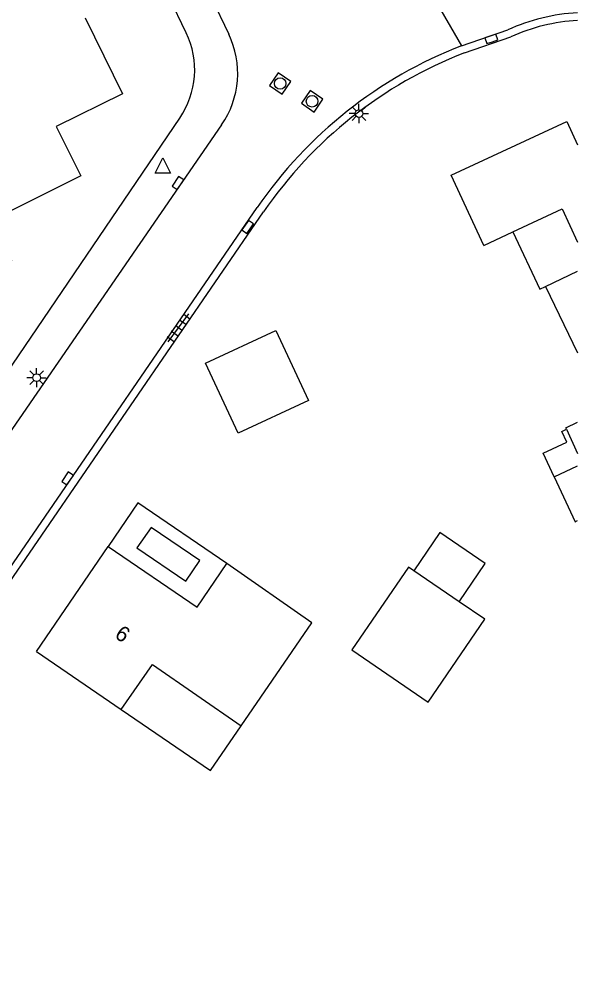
# Model space of a CAD drawing. Extents: x 126000 to 131009, y 393000 to 395500.
# Drawn here: x 130963.8 to 131000, y 395343.6 to 395406.3 of the extents above; entities that cross this region are included whole.
import ezdxf

# ---------------------------------------------------------------- set-up
doc = ezdxf.new("R2010")
doc.units = 0
for name, color, linetype in [('gg-anno-huisnummerreeks BGT', 7, 'Continuous'), ('gg-bbg-gedigitaliseerde bebouwing', 7, 'Continuous'), ('gg-bbg-gedigitaliseerde bijgebouw', 7, 'Continuous'), ('gg-bbg-hoofdgebouw', 7, 'Continuous'), ('gg-bbg-luifel en loopbrug', 7, 'Continuous'), ('gg-bbg-tussenscheiding', 7, 'Continuous'), ('gg-knt-verharding', 7, 'Continuous'), ('gt-grn-weggrens', 7, 'Continuous'), ('gt-symb-kolk', 7, 'Continuous'), ('gt-symb-lichtmast', 7, 'Continuous'), ('gt-symb-rioolschacht', 7, 'Continuous'), ('gt-symb-tegel verharding', 7, 'Continuous'), ('gt-symb-waterafsluiter', 7, 'Continuous')]:
    doc.layers.add(name, color=color, linetype=linetype)

# ---------------------------------------------------------------- blocks, each defined once
blk = doc.blocks.new('gt0-KOLK')
at = {"layer": 'gt-symb-kolk'}
blk.add_lwpolyline([(0, 0), (0.375, 0), (0.375, 0.4), (-0.375, 0.4), (-0.375, 0), (0, 0)], dxfattribs=at)
blk = doc.blocks.new('gt0-RS')
at = {"layer": 'gt-symb-rioolschacht'}
blk.add_lwpolyline([(-0.5, -0.5), (0.5, -0.5), (0.5, 0.5), (-0.5, 0.5)], close=True, dxfattribs=at)
blk.add_circle((0, 0), 0.375, dxfattribs=at)
blk = doc.blocks.new('gt0-LMAST')
at = {"layer": 'gt-symb-lichtmast'}
for p, q in [((-0.182, 0.173), (-0.447, 0.438)), ((-0.005, 0.246), (-0.005, 0.621)), ((0.172, 0.173), (0.437, 0.438)), ((-0.255, -0.004), (-0.63, -0.004)), ((-0.182, -0.181), (-0.447, -0.446)), ((-0.005, -0.254), (-0.005, -0.629)), ((0.437, -0.446), (0.172, -0.181)), ((0.245, -0.004), (0.62, -0.004))]:
    blk.add_line(p, q, dxfattribs=at)
blk.add_circle((-0.005, -0.004), 0.25, dxfattribs=at)
blk = doc.blocks.new('gt0-TEG1')
at = {"layer": 'gt-symb-tegel verharding'}
for p, q in [((-1.125, 0), (1.125, 0)), ((-0.9, -0.25), (-0.9, 0.25)), ((-0.45, -0.25), (-0.45, 0.25)), ((0, -0.25), (0, 0.25)), ((0.45, -0.25), (0.45, 0.25)), ((0.9, -0.25), (0.9, 0.25))]:
    blk.add_line(p, q, dxfattribs=at)
blk = doc.blocks.new('gt0-WAFSL')
at = {"layer": 'gt-symb-waterafsluiter'}
for p, q in [((-0.5, -0.333), (0, 0.667)), ((0, 0.667), (0.5, -0.333)), ((0.5, -0.333), (-0.5, -0.333))]:
    blk.add_line(p, q, dxfattribs=at)

msp = doc.modelspace()

# ---------------------------------------------------------------- linework, layer by layer
at = {"layer": 'gg-bbg-gedigitaliseerde bebouwing'}
for p, q in [((130993.924, 395391.657), (130995.803, 395392.537)), ((130997.908, 395389.006), (131000, 395389.982)), ((130997.908, 395389.006), (131000, 395384.698)), ((130964.901, 395365.322), (130970.404, 395361.557))]:
    msp.add_line(p, q, dxfattribs=at)
for points in [[(130995.803, 395392.537), (130998.99, 395394.03), (131000, 395391.873)], [(130978.17, 395360.503), (130982.77, 395367.17), (130977.245, 395371.021)], [(130970.404, 395361.557), (130972.417, 395364.473), (130978.17, 395360.503)]]:
    msp.add_lwpolyline(points, dxfattribs=at)
at = {"layer": 'gg-bbg-gedigitaliseerde bijgebouw'}
for p, q in [((130999.268, 395379.734), (131000, 395378.166)), ((130998.471, 395376.649), (131000, 395377.362)), ((130993.98, 395367.41), (130992.319, 395368.544))]:
    msp.add_line(p, q, dxfattribs=at)
for points in [[(130999.268, 395379.734), (130999.225, 395379.827), (131000, 395380.188)], [(130998.471, 395376.649), (130999.833, 395373.728), (131000, 395373.806)], [(130992.319, 395368.544), (130994.011, 395371.022), (130991.071, 395373.03), (130989.379, 395370.551)], [(130989.379, 395370.551), (130989.03, 395370.79), (130985.36, 395365.42), (130990.31, 395362.03), (130993.98, 395367.41)]]:
    msp.add_lwpolyline(points, dxfattribs=at)
at = {"layer": 'gg-bbg-hoofdgebouw'}
msp.add_line((130964.901, 395365.322), (130969.541, 395372.124), dxfattribs=at)
for points in [[(130968.065, 395406.432), (130970.472, 395401.493), (130966.176, 395399.38), (130967.767, 395396.171), (130961.997, 395393.311), (130963.27, 395390.655), (130959.131, 395388.671)], [(130993.924, 395391.657), (130991.8, 395396.223), (130999.293, 395399.709), (131000, 395398.192)], [(130969.541, 395372.124), (130975.317, 395368.2), (130977.245, 395371.021)]]:
    msp.add_lwpolyline(points, dxfattribs=at)
at = {"layer": 'gg-bbg-luifel en loopbrug'}
for points in [[(130995.803, 395392.537), (130997.538, 395388.833), (130997.908, 395389.006)], [(130980.417, 395386.152), (130982.536, 395381.608), (130977.992, 395379.489), (130975.873, 395384.033), (130980.417, 395386.152)], [(130998.471, 395376.649), (130997.754, 395378.185), (130999.291, 395378.901), (130998.968, 395379.594), (130999.268, 395379.734)], [(130977.245, 395371.021), (130971.481, 395374.962), (130969.541, 395372.124)], [(130971.418, 395372.031), (130974.579, 395369.87), (130975.495, 395371.211), (130972.335, 395373.371), (130971.418, 395372.031)], [(130970.404, 395361.557), (130976.185, 395357.602), (130978.17, 395360.503)]]:
    msp.add_lwpolyline(points, dxfattribs=at)
at = {"layer": 'gg-bbg-tussenscheiding'}
msp.add_line((130992.319, 395368.544), (130989.379, 395370.551), dxfattribs=at)
at = {"layer": 'gg-knt-verharding'}
for p, q in [((130968.267, 395424.392), (130977.376, 395405.374)), ((130974.618, 395405.458), (130966.07, 395423.312)), ((130992.472, 395404.617), (130995.466, 395405.649)), ((130992.653, 395404.151), (130995.671, 395405.197)), ((130959.575, 395365.483), (130979.217, 395394.119)), ((130959.917, 395365.093), (130979.629, 395393.836))]:
    msp.add_line(p, q, dxfattribs=at)
for points in [[(130929.018, 395334.446), (130929.747, 395335.196), (130953.457, 395369.827), (130960.504, 395379.78), (130974.201, 395399.93)], [(130976.91, 395399.485), (130962.378, 395378.407), (130955.46, 395368.306)]]:
    msp.add_lwpolyline(points, dxfattribs=at)
for centre, radius, start, end in [((131000.688, 395394.136), 12.642, 93.11751, 114.3953), ((131000.673, 395394.149), 12.128, 93.18234, 114.36013), ((130969.606, 395403.056), 5.557, 325.76696, 25.60526), ((130972.058, 395402.832), 5.894, 325.40238, 25.54878), ((131002.827, 395377.925), 28.63, 111.20399, 145.55467), ((131002.825, 395377.927), 28.128, 111.20181, 145.5566)]:
    msp.add_arc(centre, radius, start, end, dxfattribs=at)
at = {"layer": 'gt-grn-weggrens'}
msp.add_line((130989.658, 395409.453), (130992.472, 395404.617), dxfattribs=at)

# ---------------------------------------------------------------- block references
at = {"layer": 'gt-symb-kolk'}
for p, rotation in [((130994.473, 395404.88), 18.670583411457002), ((130974.239, 395395.6), 55.59476571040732), ((130978.765, 395392.749), 55.59476571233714), ((130967.083, 395376.43), 55.59476571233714)]:
    msp.add_blockref('gt0-KOLK', p, dxfattribs=dict(at, rotation=rotation))
at = {"layer": 'gt-symb-lichtmast'}
for p in [(130985.817, 395400.222), (130964.915, 395383.086)]:
    msp.add_blockref('gt0-LMAST', p, dxfattribs=at)
at = {"layer": 'gt-symb-rioolschacht'}
for p, rotation in [((130980.705, 395402.17), 55.59476571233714), ((130982.776, 395401.013), 55.59476571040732)]:
    msp.add_blockref('gt0-RS', p, dxfattribs=dict(at, rotation=rotation))
at = {"layer": 'gt-symb-tegel verharding', "rotation": 53.46261365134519}
msp.add_blockref('gt0-TEG1', (130974.112, 395386.31), dxfattribs=at)
at = {"layer": 'gt-symb-waterafsluiter'}
msp.add_blockref('gt0-WAFSL', (130973.102, 395396.676), dxfattribs=at)

# ---------------------------------------------------------------- texts
at = {"layer": 'gg-anno-huisnummerreeks BGT'}
msp.add_text('6', height=1, rotation=325.7, dxfattribs=at).set_placement((130969.91, 395366.256))

doc.saveas('drawing.dxf')
